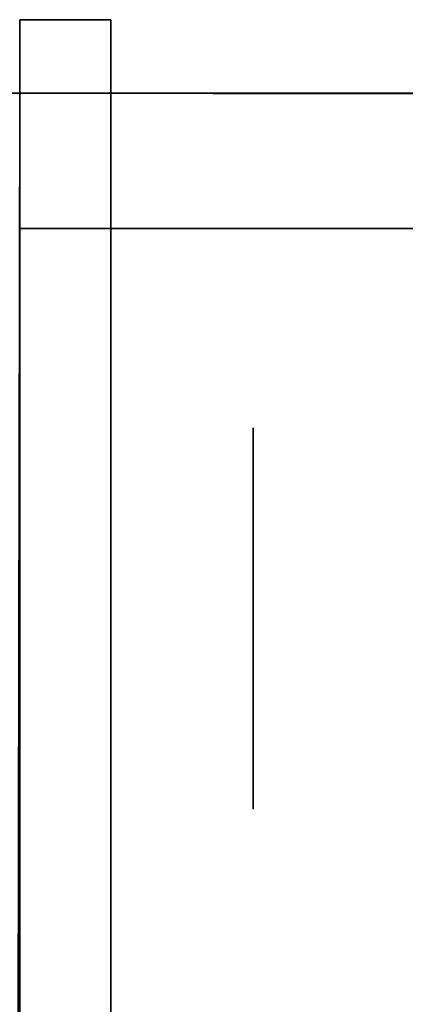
# Model space of a CAD drawing. Extents: x 413.3 to 457.5, y 5047.8 to 5050.
# Tile 325 of 656: x 431.3718 to 431.3989, y 5049.9611 to 5050.0302. Entities that reach past the tile are written whole.
import ezdxf

# ---------------------------------------------------------------- set-up
doc = ezdxf.new("R2010")
doc.units = 0
doc.header["$LTSCALE"] = 150
doc.header["$MEASUREMENT"] = 0
doc.layers.add('3DFACE_BOLT', color=7, linetype='CONTINUOUS')
doc.layers.add('3DFACE_SHAPE', color=7, linetype='CONTINUOUS')

msp = doc.modelspace()

# ---------------------------------------------------------------- linework, layer by layer
at = {"layer": '3DFACE_BOLT', "color": 1}
for points, invisible_edges in [([(431.388239, 5050.001534, -0.135), (431.388239, 5049.994847, -0.146583), (431.378239, 5050.001534, -0.135)], 14), ([(431.378239, 5050.001534, -0.135), (431.388239, 5049.994847, -0.146583), (431.378239, 5049.994847, -0.146583)], 3), ([(431.388239, 5049.994847, -0.123417), (431.388239, 5050.001534, -0.135), (431.378239, 5049.994847, -0.123417)], 14), ([(431.378239, 5049.994847, -0.123417), (431.388239, 5050.001534, -0.135), (431.378239, 5050.001534, -0.135)], 3), ([(431.378239, 5050.001534, -0.135), (431.378239, 5049.994847, -0.146583), (431.378239, 5049.994847, -0.123417)], 2), ([(431.388239, 5050.001534, -0.065), (431.388239, 5049.994847, -0.076583), (431.378239, 5050.001534, -0.065)], 14), ([(431.378239, 5050.001534, -0.065), (431.388239, 5049.994847, -0.076583), (431.378239, 5049.994847, -0.076583)], 3), ([(431.388239, 5049.994847, -0.053417), (431.388239, 5050.001534, -0.065), (431.378239, 5049.994847, -0.053417)], 14), ([(431.378239, 5049.994847, -0.053417), (431.388239, 5050.001534, -0.065), (431.378239, 5050.001534, -0.065)], 3), ([(431.378239, 5050.001534, -0.065), (431.378239, 5049.994847, -0.076583), (431.378239, 5049.994847, -0.053417)], 2), ([(431.388239, 5050.001534, -0.135), (431.388239, 5049.994847, -0.123417), (431.388239, 5049.994847, -0.146583)], 2), ([(431.388239, 5050.001534, -0.065), (431.388239, 5049.994847, -0.053417), (431.388239, 5049.994847, -0.076583)], 2), ([(431.378239, 5049.996159, -0.135), (431.378239, 5049.995768, -0.137472), (431.328239, 5049.996159, -0.135)], 14), ([(431.328239, 5049.996159, -0.135), (431.378239, 5049.995768, -0.137472), (431.328239, 5049.995768, -0.137472)], 3), ([(431.378239, 5049.995768, -0.132528), (431.378239, 5049.996159, -0.135), (431.328239, 5049.995768, -0.132528)], 14), ([(431.328239, 5049.995768, -0.132528), (431.378239, 5049.996159, -0.135), (431.328239, 5049.996159, -0.135)], 3), ([(431.378239, 5049.996159, -0.065), (431.378239, 5049.995768, -0.067472), (431.328239, 5049.996159, -0.065)], 14), ([(431.328239, 5049.996159, -0.065), (431.378239, 5049.995768, -0.067472), (431.328239, 5049.995768, -0.067472)], 3), ([(431.378239, 5049.995768, -0.062528), (431.378239, 5049.996159, -0.065), (431.328239, 5049.995768, -0.062528)], 14), ([(431.328239, 5049.995768, -0.062528), (431.378239, 5049.996159, -0.065), (431.328239, 5049.996159, -0.065)], 3), ([(431.378239, 5049.996159, -0.135), (431.378239, 5049.995768, -0.132528), (431.378239, 5049.995768, -0.137472)], 2), ([(431.378239, 5049.996159, -0.065), (431.378239, 5049.995768, -0.062528), (431.378239, 5049.995768, -0.067472)], 2), ([(431.378239, 5049.995768, -0.137472), (431.378239, 5049.994632, -0.139702), (431.328239, 5049.995768, -0.137472)], 14), ([(431.328239, 5049.995768, -0.137472), (431.378239, 5049.994632, -0.139702), (431.328239, 5049.994632, -0.139702)], 3), ([(431.378239, 5049.994632, -0.130298), (431.378239, 5049.995768, -0.132528), (431.328239, 5049.994632, -0.130298)], 14), ([(431.328239, 5049.994632, -0.130298), (431.378239, 5049.995768, -0.132528), (431.328239, 5049.995768, -0.132528)], 3), ([(431.378239, 5049.995768, -0.067472), (431.378239, 5049.994632, -0.069702), (431.328239, 5049.995768, -0.067472)], 14), ([(431.328239, 5049.995768, -0.067472), (431.378239, 5049.994632, -0.069702), (431.328239, 5049.994632, -0.069702)], 3), ([(431.378239, 5049.994632, -0.060298), (431.378239, 5049.995768, -0.062528), (431.328239, 5049.994632, -0.060298)], 14), ([(431.328239, 5049.994632, -0.060298), (431.378239, 5049.995768, -0.062528), (431.328239, 5049.995768, -0.062528)], 3), ([(431.378239, 5049.995768, -0.132528), (431.378239, 5049.994632, -0.130298), (431.378239, 5049.995768, -0.137472)], 14), ([(431.378239, 5049.995768, -0.137472), (431.378239, 5049.994632, -0.130298), (431.378239, 5049.994632, -0.139702)], 3), ([(431.378239, 5049.995768, -0.062528), (431.378239, 5049.994632, -0.060298), (431.378239, 5049.995768, -0.067472)], 14), ([(431.378239, 5049.995768, -0.067472), (431.378239, 5049.994632, -0.060298), (431.378239, 5049.994632, -0.069702)], 3), ([(431.388239, 5049.994847, -0.146583), (431.388239, 5049.981472, -0.146583), (431.378239, 5049.994847, -0.146583)], 14), ([(431.378239, 5049.994847, -0.146583), (431.388239, 5049.981472, -0.146583), (431.378239, 5049.981472, -0.146583)], 3), ([(431.388239, 5049.981472, -0.123417), (431.388239, 5049.994847, -0.123417), (431.378239, 5049.981472, -0.123417)], 14), ([(431.378239, 5049.981472, -0.123417), (431.388239, 5049.994847, -0.123417), (431.378239, 5049.994847, -0.123417)], 3), ([(431.378239, 5049.994847, -0.146583), (431.378239, 5049.981472, -0.146583), (431.378239, 5049.994847, -0.123417)], 14), ([(431.378239, 5049.994847, -0.123417), (431.378239, 5049.981472, -0.146583), (431.378239, 5049.981472, -0.123417)], 3), ([(431.388239, 5049.994847, -0.076583), (431.388239, 5049.981472, -0.076583), (431.378239, 5049.994847, -0.076583)], 14), ([(431.378239, 5049.994847, -0.076583), (431.388239, 5049.981472, -0.076583), (431.378239, 5049.981472, -0.076583)], 3), ([(431.388239, 5049.981472, -0.053417), (431.388239, 5049.994847, -0.053417), (431.378239, 5049.981472, -0.053417)], 14), ([(431.378239, 5049.981472, -0.053417), (431.388239, 5049.994847, -0.053417), (431.378239, 5049.994847, -0.053417)], 3), ([(431.378239, 5049.994847, -0.076583), (431.378239, 5049.981472, -0.076583), (431.378239, 5049.994847, -0.053417)], 14), ([(431.378239, 5049.994847, -0.053417), (431.378239, 5049.981472, -0.076583), (431.378239, 5049.981472, -0.053417)], 3), ([(431.388239, 5049.994847, -0.123417), (431.388239, 5049.981472, -0.123417), (431.388239, 5049.994847, -0.146583)], 14), ([(431.388239, 5049.994847, -0.146583), (431.388239, 5049.981472, -0.123417), (431.388239, 5049.981472, -0.146583)], 3), ([(431.388239, 5049.994847, -0.053417), (431.388239, 5049.981472, -0.053417), (431.388239, 5049.994847, -0.076583)], 14), ([(431.388239, 5049.994847, -0.076583), (431.388239, 5049.981472, -0.053417), (431.388239, 5049.981472, -0.076583)], 3), ([(431.378239, 5049.994632, -0.139702), (431.378239, 5049.992862, -0.141472), (431.328239, 5049.994632, -0.139702)], 14), ([(431.328239, 5049.994632, -0.139702), (431.378239, 5049.992862, -0.141472), (431.328239, 5049.992862, -0.141472)], 3), ([(431.378239, 5049.992862, -0.128528), (431.378239, 5049.994632, -0.130298), (431.328239, 5049.992862, -0.128528)], 14), ([(431.328239, 5049.992862, -0.128528), (431.378239, 5049.994632, -0.130298), (431.328239, 5049.994632, -0.130298)], 3), ([(431.378239, 5049.994632, -0.069702), (431.378239, 5049.992862, -0.071472), (431.328239, 5049.994632, -0.069702)], 14), ([(431.328239, 5049.994632, -0.069702), (431.378239, 5049.992862, -0.071472), (431.328239, 5049.992862, -0.071472)], 3), ([(431.378239, 5049.992862, -0.058528), (431.378239, 5049.994632, -0.060298), (431.328239, 5049.992862, -0.058528)], 14), ([(431.328239, 5049.992862, -0.058528), (431.378239, 5049.994632, -0.060298), (431.328239, 5049.994632, -0.060298)], 3), ([(431.378239, 5049.994632, -0.130298), (431.378239, 5049.992862, -0.128528), (431.378239, 5049.994632, -0.139702)], 14), ([(431.378239, 5049.994632, -0.139702), (431.378239, 5049.992862, -0.128528), (431.378239, 5049.992862, -0.141472)], 3), ([(431.378239, 5049.994632, -0.060298), (431.378239, 5049.992862, -0.058528), (431.378239, 5049.994632, -0.069702)], 14), ([(431.378239, 5049.994632, -0.069702), (431.378239, 5049.992862, -0.058528), (431.378239, 5049.992862, -0.071472)], 3), ([(431.378239, 5049.992862, -0.141472), (431.378239, 5049.990632, -0.142608), (431.328239, 5049.992862, -0.141472)], 14), ([(431.328239, 5049.992862, -0.141472), (431.378239, 5049.990632, -0.142608), (431.328239, 5049.990632, -0.142608)], 3), ([(431.378239, 5049.990632, -0.127392), (431.378239, 5049.992862, -0.128528), (431.328239, 5049.990632, -0.127392)], 14), ([(431.328239, 5049.990632, -0.127392), (431.378239, 5049.992862, -0.128528), (431.328239, 5049.992862, -0.128528)], 3), ([(431.378239, 5049.992862, -0.071472), (431.378239, 5049.990632, -0.072608), (431.328239, 5049.992862, -0.071472)], 14), ([(431.328239, 5049.992862, -0.071472), (431.378239, 5049.990632, -0.072608), (431.328239, 5049.990632, -0.072608)], 3), ([(431.378239, 5049.990632, -0.057392), (431.378239, 5049.992862, -0.058528), (431.328239, 5049.990632, -0.057392)], 14), ([(431.328239, 5049.990632, -0.057392), (431.378239, 5049.992862, -0.058528), (431.328239, 5049.992862, -0.058528)], 3), ([(431.378239, 5049.992862, -0.128528), (431.378239, 5049.990632, -0.127392), (431.378239, 5049.992862, -0.141472)], 14), ([(431.378239, 5049.992862, -0.141472), (431.378239, 5049.990632, -0.127392), (431.378239, 5049.990632, -0.142608)], 3), ([(431.378239, 5049.992862, -0.058528), (431.378239, 5049.990632, -0.057392), (431.378239, 5049.992862, -0.071472)], 14), ([(431.378239, 5049.992862, -0.071472), (431.378239, 5049.990632, -0.057392), (431.378239, 5049.990632, -0.072608)], 3), ([(431.378239, 5049.990632, -0.142608), (431.378239, 5049.988159, -0.143), (431.328239, 5049.990632, -0.142608)], 14), ([(431.328239, 5049.990632, -0.142608), (431.378239, 5049.988159, -0.143), (431.328239, 5049.988159, -0.143)], 3), ([(431.378239, 5049.988159, -0.127), (431.378239, 5049.990632, -0.127392), (431.328239, 5049.988159, -0.127)], 14), ([(431.328239, 5049.988159, -0.127), (431.378239, 5049.990632, -0.127392), (431.328239, 5049.990632, -0.127392)], 3), ([(431.378239, 5049.990632, -0.072608), (431.378239, 5049.988159, -0.073), (431.328239, 5049.990632, -0.072608)], 14), ([(431.328239, 5049.990632, -0.072608), (431.378239, 5049.988159, -0.073), (431.328239, 5049.988159, -0.073)], 3), ([(431.378239, 5049.988159, -0.057), (431.378239, 5049.990632, -0.057392), (431.328239, 5049.988159, -0.057)], 14), ([(431.328239, 5049.988159, -0.057), (431.378239, 5049.990632, -0.057392), (431.328239, 5049.990632, -0.057392)], 3), ([(431.378239, 5049.990632, -0.127392), (431.378239, 5049.988159, -0.127), (431.378239, 5049.990632, -0.142608)], 14), ([(431.378239, 5049.990632, -0.142608), (431.378239, 5049.988159, -0.127), (431.378239, 5049.988159, -0.143)], 3), ([(431.378239, 5049.990632, -0.057392), (431.378239, 5049.988159, -0.057), (431.378239, 5049.990632, -0.072608)], 14), ([(431.378239, 5049.990632, -0.072608), (431.378239, 5049.988159, -0.057), (431.378239, 5049.988159, -0.073)], 3), ([(431.378239, 5049.988159, -0.143), (431.378239, 5049.985687, -0.142608), (431.328239, 5049.988159, -0.143)], 14), ([(431.328239, 5049.988159, -0.143), (431.378239, 5049.985687, -0.142608), (431.328239, 5049.985687, -0.142608)], 3), ([(431.378239, 5049.985687, -0.127392), (431.378239, 5049.988159, -0.127), (431.328239, 5049.985687, -0.127392)], 14), ([(431.328239, 5049.985687, -0.127392), (431.378239, 5049.988159, -0.127), (431.328239, 5049.988159, -0.127)], 3), ([(431.378239, 5049.988159, -0.073), (431.378239, 5049.985687, -0.072608), (431.328239, 5049.988159, -0.073)], 14), ([(431.328239, 5049.988159, -0.073), (431.378239, 5049.985687, -0.072608), (431.328239, 5049.985687, -0.072608)], 3), ([(431.378239, 5049.985687, -0.057392), (431.378239, 5049.988159, -0.057), (431.328239, 5049.985687, -0.057392)], 14), ([(431.328239, 5049.985687, -0.057392), (431.378239, 5049.988159, -0.057), (431.328239, 5049.988159, -0.057)], 3), ([(431.378239, 5049.988159, -0.127), (431.378239, 5049.985687, -0.127392), (431.378239, 5049.988159, -0.143)], 14), ([(431.378239, 5049.988159, -0.143), (431.378239, 5049.985687, -0.127392), (431.378239, 5049.985687, -0.142608)], 3), ([(431.378239, 5049.988159, -0.057), (431.378239, 5049.985687, -0.057392), (431.378239, 5049.988159, -0.073)], 14), ([(431.378239, 5049.988159, -0.073), (431.378239, 5049.985687, -0.057392), (431.378239, 5049.985687, -0.072608)], 3), ([(431.378239, 5049.985687, -0.142608), (431.378239, 5049.983457, -0.141472), (431.328239, 5049.985687, -0.142608)], 14), ([(431.328239, 5049.985687, -0.142608), (431.378239, 5049.983457, -0.141472), (431.328239, 5049.983457, -0.141472)], 3), ([(431.378239, 5049.983457, -0.128528), (431.378239, 5049.985687, -0.127392), (431.328239, 5049.983457, -0.128528)], 14), ([(431.328239, 5049.983457, -0.128528), (431.378239, 5049.985687, -0.127392), (431.328239, 5049.985687, -0.127392)], 3), ([(431.378239, 5049.985687, -0.072608), (431.378239, 5049.983457, -0.071472), (431.328239, 5049.985687, -0.072608)], 14), ([(431.328239, 5049.985687, -0.072608), (431.378239, 5049.983457, -0.071472), (431.328239, 5049.983457, -0.071472)], 3), ([(431.378239, 5049.983457, -0.058528), (431.378239, 5049.985687, -0.057392), (431.328239, 5049.983457, -0.058528)], 14), ([(431.328239, 5049.983457, -0.058528), (431.378239, 5049.985687, -0.057392), (431.328239, 5049.985687, -0.057392)], 3), ([(431.378239, 5049.985687, -0.127392), (431.378239, 5049.983457, -0.128528), (431.378239, 5049.985687, -0.142608)], 14), ([(431.378239, 5049.985687, -0.142608), (431.378239, 5049.983457, -0.128528), (431.378239, 5049.983457, -0.141472)], 3), ([(431.378239, 5049.985687, -0.057392), (431.378239, 5049.983457, -0.058528), (431.378239, 5049.985687, -0.072608)], 14), ([(431.378239, 5049.985687, -0.072608), (431.378239, 5049.983457, -0.058528), (431.378239, 5049.983457, -0.071472)], 3), ([(431.378239, 5049.983457, -0.141472), (431.378239, 5049.981687, -0.139702), (431.328239, 5049.983457, -0.141472)], 14), ([(431.328239, 5049.983457, -0.141472), (431.378239, 5049.981687, -0.139702), (431.328239, 5049.981687, -0.139702)], 3), ([(431.378239, 5049.981687, -0.130298), (431.378239, 5049.983457, -0.128528), (431.328239, 5049.981687, -0.130298)], 14), ([(431.328239, 5049.981687, -0.130298), (431.378239, 5049.983457, -0.128528), (431.328239, 5049.983457, -0.128528)], 3), ([(431.378239, 5049.983457, -0.071472), (431.378239, 5049.981687, -0.069702), (431.328239, 5049.983457, -0.071472)], 14), ([(431.328239, 5049.983457, -0.071472), (431.378239, 5049.981687, -0.069702), (431.328239, 5049.981687, -0.069702)], 3), ([(431.378239, 5049.981687, -0.060298), (431.378239, 5049.983457, -0.058528), (431.328239, 5049.981687, -0.060298)], 14), ([(431.328239, 5049.981687, -0.060298), (431.378239, 5049.983457, -0.058528), (431.328239, 5049.983457, -0.058528)], 3), ([(431.378239, 5049.983457, -0.128528), (431.378239, 5049.981687, -0.130298), (431.378239, 5049.983457, -0.141472)], 14), ([(431.378239, 5049.983457, -0.141472), (431.378239, 5049.981687, -0.130298), (431.378239, 5049.981687, -0.139702)], 3), ([(431.378239, 5049.983457, -0.058528), (431.378239, 5049.981687, -0.060298), (431.378239, 5049.983457, -0.071472)], 14), ([(431.378239, 5049.983457, -0.071472), (431.378239, 5049.981687, -0.060298), (431.378239, 5049.981687, -0.069702)], 3), ([(431.378239, 5049.981687, -0.139702), (431.378239, 5049.980551, -0.137472), (431.328239, 5049.981687, -0.139702)], 14), ([(431.328239, 5049.981687, -0.139702), (431.378239, 5049.980551, -0.137472), (431.328239, 5049.980551, -0.137472)], 3), ([(431.378239, 5049.980551, -0.132528), (431.378239, 5049.981687, -0.130298), (431.328239, 5049.980551, -0.132528)], 14), ([(431.328239, 5049.980551, -0.132528), (431.378239, 5049.981687, -0.130298), (431.328239, 5049.981687, -0.130298)], 3), ([(431.378239, 5049.981687, -0.069702), (431.378239, 5049.980551, -0.067472), (431.328239, 5049.981687, -0.069702)], 14), ([(431.328239, 5049.981687, -0.069702), (431.378239, 5049.980551, -0.067472), (431.328239, 5049.980551, -0.067472)], 3), ([(431.378239, 5049.980551, -0.062528), (431.378239, 5049.981687, -0.060298), (431.328239, 5049.980551, -0.062528)], 14), ([(431.328239, 5049.980551, -0.062528), (431.378239, 5049.981687, -0.060298), (431.328239, 5049.981687, -0.060298)], 3), ([(431.378239, 5049.981687, -0.130298), (431.378239, 5049.980551, -0.132528), (431.378239, 5049.981687, -0.139702)], 14), ([(431.378239, 5049.981687, -0.139702), (431.378239, 5049.980551, -0.132528), (431.378239, 5049.980551, -0.137472)], 3), ([(431.378239, 5049.981687, -0.060298), (431.378239, 5049.980551, -0.062528), (431.378239, 5049.981687, -0.069702)], 14), ([(431.378239, 5049.981687, -0.069702), (431.378239, 5049.980551, -0.062528), (431.378239, 5049.980551, -0.067472)], 3), ([(431.388239, 5049.981472, -0.146583), (431.388239, 5049.974784, -0.135), (431.378239, 5049.981472, -0.146583)], 14), ([(431.378239, 5049.981472, -0.146583), (431.388239, 5049.974784, -0.135), (431.378239, 5049.974784, -0.135)], 3), ([(431.388239, 5049.974784, -0.135), (431.388239, 5049.981472, -0.123417), (431.378239, 5049.974784, -0.135)], 14), ([(431.378239, 5049.974784, -0.135), (431.388239, 5049.981472, -0.123417), (431.378239, 5049.981472, -0.123417)], 3), ([(431.378239, 5049.981472, -0.146583), (431.378239, 5049.974784, -0.135), (431.378239, 5049.981472, -0.123417)], 12), ([(431.388239, 5049.981472, -0.076583), (431.388239, 5049.974784, -0.065), (431.378239, 5049.981472, -0.076583)], 14), ([(431.378239, 5049.981472, -0.076583), (431.388239, 5049.974784, -0.065), (431.378239, 5049.974784, -0.065)], 3), ([(431.388239, 5049.974784, -0.065), (431.388239, 5049.981472, -0.053417), (431.378239, 5049.974784, -0.065)], 14), ([(431.378239, 5049.974784, -0.065), (431.388239, 5049.981472, -0.053417), (431.378239, 5049.981472, -0.053417)], 3), ([(431.378239, 5049.981472, -0.076583), (431.378239, 5049.974784, -0.065), (431.378239, 5049.981472, -0.053417)], 12), ([(431.388239, 5049.981472, -0.123417), (431.388239, 5049.974784, -0.135), (431.388239, 5049.981472, -0.146583)], 12), ([(431.388239, 5049.981472, -0.053417), (431.388239, 5049.974784, -0.065), (431.388239, 5049.981472, -0.076583)], 12), ([(431.378239, 5049.980551, -0.137472), (431.378239, 5049.980159, -0.135), (431.328239, 5049.980551, -0.137472)], 14), ([(431.328239, 5049.980551, -0.137472), (431.378239, 5049.980159, -0.135), (431.328239, 5049.980159, -0.135)], 3), ([(431.378239, 5049.980159, -0.135), (431.378239, 5049.980551, -0.132528), (431.328239, 5049.980159, -0.135)], 14), ([(431.328239, 5049.980159, -0.135), (431.378239, 5049.980551, -0.132528), (431.328239, 5049.980551, -0.132528)], 3), ([(431.378239, 5049.980551, -0.067472), (431.378239, 5049.980159, -0.065), (431.328239, 5049.980551, -0.067472)], 14), ([(431.328239, 5049.980551, -0.067472), (431.378239, 5049.980159, -0.065), (431.328239, 5049.980159, -0.065)], 3), ([(431.378239, 5049.980159, -0.065), (431.378239, 5049.980551, -0.062528), (431.328239, 5049.980159, -0.065)], 14), ([(431.328239, 5049.980159, -0.065), (431.378239, 5049.980551, -0.062528), (431.328239, 5049.980551, -0.062528)], 3), ([(431.378239, 5049.980551, -0.132528), (431.378239, 5049.980159, -0.135), (431.378239, 5049.980551, -0.137472)], 12), ([(431.378239, 5049.980551, -0.062528), (431.378239, 5049.980159, -0.065), (431.378239, 5049.980551, -0.067472)], 12)]:
    msp.add_3dface(points, dxfattribs=dict(at, invisible_edges=invisible_edges))
at = {"layer": '3DFACE_SHAPE', "color": 13}
for points, invisible_edges in [([(431.371839, 5049.996659, -0.065), (431.371839, 5049.99417, -0.05899), (431.371839, 5050.030159, -0.065)], 14), ([(431.371839, 5049.99417, -0.05899), (431.371839, 5049.988159, -0.0565), (431.371839, 5050.030159, -0.065)], 14), ([(431.371839, 5050.030159, -0.065), (431.371839, 5049.988159, -0.0565), (431.371839, 5050.030159, -0.03)], 15), ([(431.371839, 5049.988159, -0.0565), (431.371839, 5049.982149, -0.05899), (431.371839, 5050.030159, -0.03)], 14), ([(431.371839, 5050.030159, -0.03), (431.371839, 5049.982149, -0.05899), (431.371839, 5049.928159, -0.03)], 3), ([(431.371839, 5049.928159, -0.17), (431.371839, 5049.99417, -0.14101), (431.371839, 5050.030159, -0.17)], 3), ([(431.371839, 5049.99417, -0.14101), (431.371839, 5050.030159, -0.135), (431.371839, 5050.030159, -0.17)], 13), ([(431.371839, 5049.99417, -0.14101), (431.371839, 5049.996659, -0.135), (431.371839, 5050.030159, -0.135)], 14), ([(431.371839, 5049.996659, -0.065), (431.371839, 5050.030159, -0.065), (431.371839, 5049.99417, -0.12899)], 15), ([(431.371839, 5049.99417, -0.12899), (431.371839, 5050.030159, -0.065), (431.371839, 5049.996659, -0.135)], 3), ([(431.371839, 5050.030159, -0.065), (431.371839, 5050.030159, -0.135), (431.371839, 5049.996659, -0.135)], 14), ([(431.371839, 5049.928159, -0.03), (431.378239, 5049.988159, -0.03), (431.371839, 5050.030159, -0.03)], 3), ([(431.378239, 5049.988159, -0.03), (431.378239, 5050.030159, -0.03), (431.371839, 5050.030159, -0.03)], 12), ([(431.378239, 5050.030159, -0.17), (431.378239, 5049.934559, -0.17), (431.371839, 5050.030159, -0.17)], 2), ([(431.371839, 5050.030159, -0.17), (431.378239, 5049.934559, -0.17), (431.371839, 5049.928159, -0.17)], 3), ([(431.371839, 5050.030159, -0.17), (431.371839, 5050.030159, -0.135), (431.378239, 5050.030159, -0.17)], 2), ([(431.371839, 5050.030159, -0.135), (431.371839, 5050.030159, -0.065), (431.378239, 5050.030159, -0.17)], 14), ([(431.378239, 5050.030159, -0.17), (431.371839, 5050.030159, -0.065), (431.378239, 5050.030159, -0.03)], 3), ([(431.371839, 5050.030159, -0.065), (431.371839, 5050.030159, -0.03), (431.378239, 5050.030159, -0.03)], 12), ([(431.378239, 5049.988159, -0.03), (431.378239, 5049.99417, -0.05899), (431.378239, 5050.030159, -0.03)], 15), ([(431.378239, 5049.99417, -0.05899), (431.378239, 5049.996659, -0.065), (431.378239, 5050.030159, -0.03)], 14), ([(431.378239, 5050.030159, -0.03), (431.378239, 5049.996659, -0.065), (431.378239, 5049.99417, -0.07101)], 13), ([(431.378239, 5049.99417, -0.07101), (431.378239, 5049.996659, -0.135), (431.378239, 5050.030159, -0.03)], 15), ([(431.378239, 5049.996659, -0.135), (431.378239, 5050.030159, -0.17), (431.378239, 5050.030159, -0.03)], 13), ([(431.378239, 5049.996659, -0.135), (431.378239, 5049.99417, -0.14101), (431.378239, 5050.030159, -0.17)], 14), ([(431.378239, 5049.99417, -0.14101), (431.378239, 5049.988159, -0.1435), (431.378239, 5050.030159, -0.17)], 14), ([(431.378239, 5050.030159, -0.17), (431.378239, 5049.988159, -0.1435), (431.378239, 5049.982149, -0.14101)], 13), ([(431.378239, 5050.030159, -0.17), (431.378239, 5049.982149, -0.14101), (431.378239, 5049.934559, -0.17)], 3), ([(431.468689, 5050.024866), (431.26869, 5050.025153), (431.26554, 5047.825153)], 12), ([(431.26554, 5047.825153, -0.2), (431.26869, 5050.025153, -0.2), (431.465539, 5047.824866, -0.2)], 2), ([(431.468689, 5050.024866, -0.2), (431.26869, 5050.025153, -0.2), (431.371839, 5050.025005, -0.1905)], 14), ([(431.468689, 5050.024866), (431.365539, 5050.025014, -0.0095), (431.26869, 5050.025153)], 3), ([(431.26869, 5050.025153, -0.2), (431.468689, 5050.024866, -0.2), (431.465539, 5047.824866, -0.2)], 12), ([(431.465539, 5047.824866), (431.468689, 5050.024866), (431.26554, 5047.825153)], 2), ([(431.268689, 5050.025009, -2.5), (431.468689, 5050.025009, -2.5), (431.365539, 5050.015509, -2.5)], 14), ([(431.268689, 5050.025009, -0.2), (431.371839, 5050.015509, -0.2), (431.468689, 5050.025009, -0.2)], 3), ([(431.268689, 5050.025009, -2.5), (431.268689, 5050.025009, -0.2), (431.468689, 5050.025009, -2.5)], 2), ([(431.268689, 5050.025009, -0.2), (431.468689, 5050.025009, -0.2), (431.468689, 5050.025009, -2.5)], 12), ([(431.371839, 5050.025005, -0.0095), (431.365539, 5050.025014, -0.0095), (431.468689, 5050.024866)], 15), ([(431.365539, 5050.015509, -2.5), (431.468689, 5050.025009, -2.5), (431.371839, 5050.015509, -2.5)], 15), ([(431.368689, 5047.825005, -0.0095), (431.371839, 5050.025005, -0.0095), (431.465539, 5047.824866, -0.0095)], 2), ([(431.468689, 5050.024866, -0.1905), (431.371839, 5050.025005, -0.1905), (431.368689, 5047.825005, -0.1905)], 12), ([(431.465539, 5047.824866, -0.1905), (431.468689, 5050.024866, -0.1905), (431.368689, 5047.825005, -0.1905)], 2), ([(431.468689, 5050.025009, -2.5), (431.468689, 5050.015509, -2.5), (431.371839, 5050.015509, -2.5)], 12), ([(431.371839, 5050.015509, -0.2), (431.468689, 5050.015509, -0.2), (431.468689, 5050.025009, -0.2)], 12), ([(431.468689, 5050.024866, -0.1905), (431.468689, 5050.024866, -0.2), (431.371839, 5050.025005, -0.1905)], 2), ([(431.468689, 5050.024866, -0.0095), (431.371839, 5050.025005, -0.0095), (431.468689, 5050.024866)], 2), ([(431.371839, 5050.025005, -0.0095), (431.468689, 5050.024866, -0.0095), (431.465539, 5047.824866, -0.0095)], 12), ([(431.468689, 5050.015509, -2.5), (431.468689, 5050.015509, -0.2), (431.371839, 5050.015509, -2.5)], 2), ([(431.468689, 5050.015509, -0.2), (431.371839, 5050.015509, -0.2), (431.371839, 5050.015509, -2.5)], 12), ([(431.371839, 5049.99417, -0.07101), (431.371839, 5049.996659, -0.065), (431.371839, 5049.99417, -0.12899)], 14), ([(431.378239, 5049.99417, -0.12899), (431.371839, 5049.99417, -0.12899), (431.378239, 5049.996659, -0.135)], 3), ([(431.371839, 5049.99417, -0.12899), (431.371839, 5049.996659, -0.135), (431.378239, 5049.996659, -0.135)], 14), ([(431.378239, 5049.996659, -0.135), (431.371839, 5049.996659, -0.135), (431.378239, 5049.99417, -0.14101)], 3), ([(431.371839, 5049.996659, -0.135), (431.371839, 5049.99417, -0.14101), (431.378239, 5049.99417, -0.14101)], 14), ([(431.378239, 5049.99417, -0.05899), (431.371839, 5049.99417, -0.05899), (431.378239, 5049.996659, -0.065)], 3), ([(431.371839, 5049.99417, -0.05899), (431.371839, 5049.996659, -0.065), (431.378239, 5049.996659, -0.065)], 14), ([(431.378239, 5049.996659, -0.065), (431.371839, 5049.996659, -0.065), (431.378239, 5049.99417, -0.07101)], 3), ([(431.371839, 5049.996659, -0.065), (431.371839, 5049.99417, -0.07101), (431.378239, 5049.99417, -0.07101)], 14), ([(431.378239, 5049.99417, -0.12899), (431.378239, 5049.996659, -0.135), (431.378239, 5049.99417, -0.07101)], 14), ([(431.371839, 5049.988159, -0.1435), (431.371839, 5049.99417, -0.14101), (431.371839, 5049.928159, -0.17)], 14), ([(431.371839, 5049.99417, -0.12899), (431.371839, 5049.988159, -0.1265), (431.371839, 5049.99417, -0.07101)], 14), ([(431.371839, 5049.988159, -0.1265), (431.371839, 5049.988159, -0.0735), (431.371839, 5049.99417, -0.07101)], 13), ([(431.378239, 5049.99417, -0.14101), (431.371839, 5049.99417, -0.14101), (431.378239, 5049.988159, -0.1435)], 3), ([(431.371839, 5049.99417, -0.14101), (431.371839, 5049.988159, -0.1435), (431.378239, 5049.988159, -0.1435)], 14), ([(431.378239, 5049.988159, -0.1265), (431.371839, 5049.988159, -0.1265), (431.378239, 5049.99417, -0.12899)], 3), ([(431.371839, 5049.988159, -0.1265), (431.371839, 5049.99417, -0.12899), (431.378239, 5049.99417, -0.12899)], 14), ([(431.378239, 5049.99417, -0.07101), (431.371839, 5049.99417, -0.07101), (431.378239, 5049.988159, -0.0735)], 3), ([(431.371839, 5049.99417, -0.07101), (431.371839, 5049.988159, -0.0735), (431.378239, 5049.988159, -0.0735)], 14), ([(431.378239, 5049.988159, -0.0565), (431.371839, 5049.988159, -0.0565), (431.378239, 5049.99417, -0.05899)], 3), ([(431.371839, 5049.988159, -0.0565), (431.371839, 5049.99417, -0.05899), (431.378239, 5049.99417, -0.05899)], 14), ([(431.378239, 5049.988159, -0.0565), (431.378239, 5049.99417, -0.05899), (431.378239, 5049.988159, -0.03)], 14), ([(431.378239, 5049.99417, -0.07101), (431.378239, 5049.988159, -0.0735), (431.378239, 5049.99417, -0.12899)], 14), ([(431.378239, 5049.988159, -0.0735), (431.378239, 5049.988159, -0.1265), (431.378239, 5049.99417, -0.12899)], 13), ([(431.371839, 5049.988159, -0.1265), (431.371839, 5049.982149, -0.12899), (431.371839, 5049.988159, -0.0735)], 14), ([(431.371839, 5049.982149, -0.12899), (431.371839, 5049.979659, -0.135), (431.371839, 5049.988159, -0.0735)], 14), ([(431.371839, 5049.988159, -0.0735), (431.371839, 5049.979659, -0.135), (431.371839, 5049.982149, -0.07101)], 3), ([(431.371839, 5049.988159, -0.1435), (431.371839, 5049.928159, -0.135), (431.371839, 5049.982149, -0.14101)], 3), ([(431.371839, 5049.928159, -0.135), (431.371839, 5049.988159, -0.1435), (431.371839, 5049.928159, -0.17)], 3), ([(431.378239, 5049.988159, -0.1435), (431.371839, 5049.988159, -0.1435), (431.378239, 5049.982149, -0.14101)], 3), ([(431.371839, 5049.988159, -0.1435), (431.371839, 5049.982149, -0.14101), (431.378239, 5049.982149, -0.14101)], 14), ([(431.378239, 5049.982149, -0.12899), (431.371839, 5049.982149, -0.12899), (431.378239, 5049.988159, -0.1265)], 3), ([(431.371839, 5049.982149, -0.12899), (431.371839, 5049.988159, -0.1265), (431.378239, 5049.988159, -0.1265)], 14), ([(431.378239, 5049.988159, -0.0735), (431.371839, 5049.988159, -0.0735), (431.378239, 5049.982149, -0.07101)], 3), ([(431.371839, 5049.988159, -0.0735), (431.371839, 5049.982149, -0.07101), (431.378239, 5049.982149, -0.07101)], 14), ([(431.378239, 5049.982149, -0.05899), (431.371839, 5049.982149, -0.05899), (431.378239, 5049.988159, -0.0565)], 3), ([(431.371839, 5049.982149, -0.05899), (431.371839, 5049.988159, -0.0565), (431.378239, 5049.988159, -0.0565)], 14), ([(431.378239, 5049.934559, -0.03), (431.378239, 5049.988159, -0.03), (431.371839, 5049.928159, -0.03)], 14), ([(431.378239, 5049.988159, -0.0735), (431.378239, 5049.982149, -0.07101), (431.378239, 5049.988159, -0.1265)], 14), ([(431.378239, 5049.988159, -0.1265), (431.378239, 5049.982149, -0.07101), (431.378239, 5049.982149, -0.12899)], 15), ([(431.378239, 5049.982149, -0.05899), (431.378239, 5049.988159, -0.03), (431.378239, 5049.934559, -0.03)], 13), ([(431.378239, 5049.982149, -0.05899), (431.378239, 5049.988159, -0.0565), (431.378239, 5049.988159, -0.03)], 14), ([(431.371839, 5049.982149, -0.05899), (431.371839, 5049.928159, -0.065), (431.371839, 5049.928159, -0.03)], 13), ([(431.371839, 5049.982149, -0.05899), (431.371839, 5049.979659, -0.065), (431.371839, 5049.928159, -0.065)], 14), ([(431.371839, 5049.979659, -0.065), (431.371839, 5049.982149, -0.07101), (431.371839, 5049.928159, -0.065)], 14), ([(431.371839, 5049.979659, -0.135), (431.371839, 5049.928159, -0.065), (431.371839, 5049.982149, -0.07101)], 15), ([(431.371839, 5049.982149, -0.14101), (431.371839, 5049.928159, -0.135), (431.371839, 5049.979659, -0.135)], 3), ([(431.378239, 5049.982149, -0.14101), (431.371839, 5049.982149, -0.14101), (431.378239, 5049.979659, -0.135)], 3), ([(431.371839, 5049.982149, -0.14101), (431.371839, 5049.979659, -0.135), (431.378239, 5049.979659, -0.135)], 14), ([(431.378239, 5049.979659, -0.135), (431.371839, 5049.979659, -0.135), (431.378239, 5049.982149, -0.12899)], 3), ([(431.371839, 5049.979659, -0.135), (431.371839, 5049.982149, -0.12899), (431.378239, 5049.982149, -0.12899)], 14), ([(431.378239, 5049.982149, -0.07101), (431.371839, 5049.982149, -0.07101), (431.378239, 5049.979659, -0.065)], 3), ([(431.371839, 5049.982149, -0.07101), (431.371839, 5049.979659, -0.065), (431.378239, 5049.979659, -0.065)], 14), ([(431.378239, 5049.979659, -0.065), (431.371839, 5049.979659, -0.065), (431.378239, 5049.982149, -0.05899)], 3), ([(431.371839, 5049.979659, -0.065), (431.371839, 5049.982149, -0.05899), (431.378239, 5049.982149, -0.05899)], 14), ([(431.378239, 5049.982149, -0.14101), (431.378239, 5049.979659, -0.135), (431.378239, 5049.934559, -0.17)], 14), ([(431.378239, 5049.934559, -0.17), (431.378239, 5049.979659, -0.135), (431.378239, 5049.982149, -0.12899)], 13), ([(431.378239, 5049.982149, -0.07101), (431.378239, 5049.979659, -0.065), (431.378239, 5049.982149, -0.12899)], 14), ([(431.378239, 5049.982149, -0.12899), (431.378239, 5049.979659, -0.065), (431.378239, 5049.934559, -0.17)], 15), ([(431.378239, 5049.979659, -0.065), (431.378239, 5049.982149, -0.05899), (431.378239, 5049.934559, -0.17)], 14), ([(431.378239, 5049.934559, -0.17), (431.378239, 5049.982149, -0.05899), (431.378239, 5049.934559, -0.03)], 3), ([(431.371839, 5049.928159, -0.135), (431.371839, 5049.928159, -0.065), (431.371839, 5049.979659, -0.135)], 14)]:
    msp.add_3dface(points, dxfattribs=dict(at, invisible_edges=invisible_edges))

doc.saveas('drawing.dxf')
